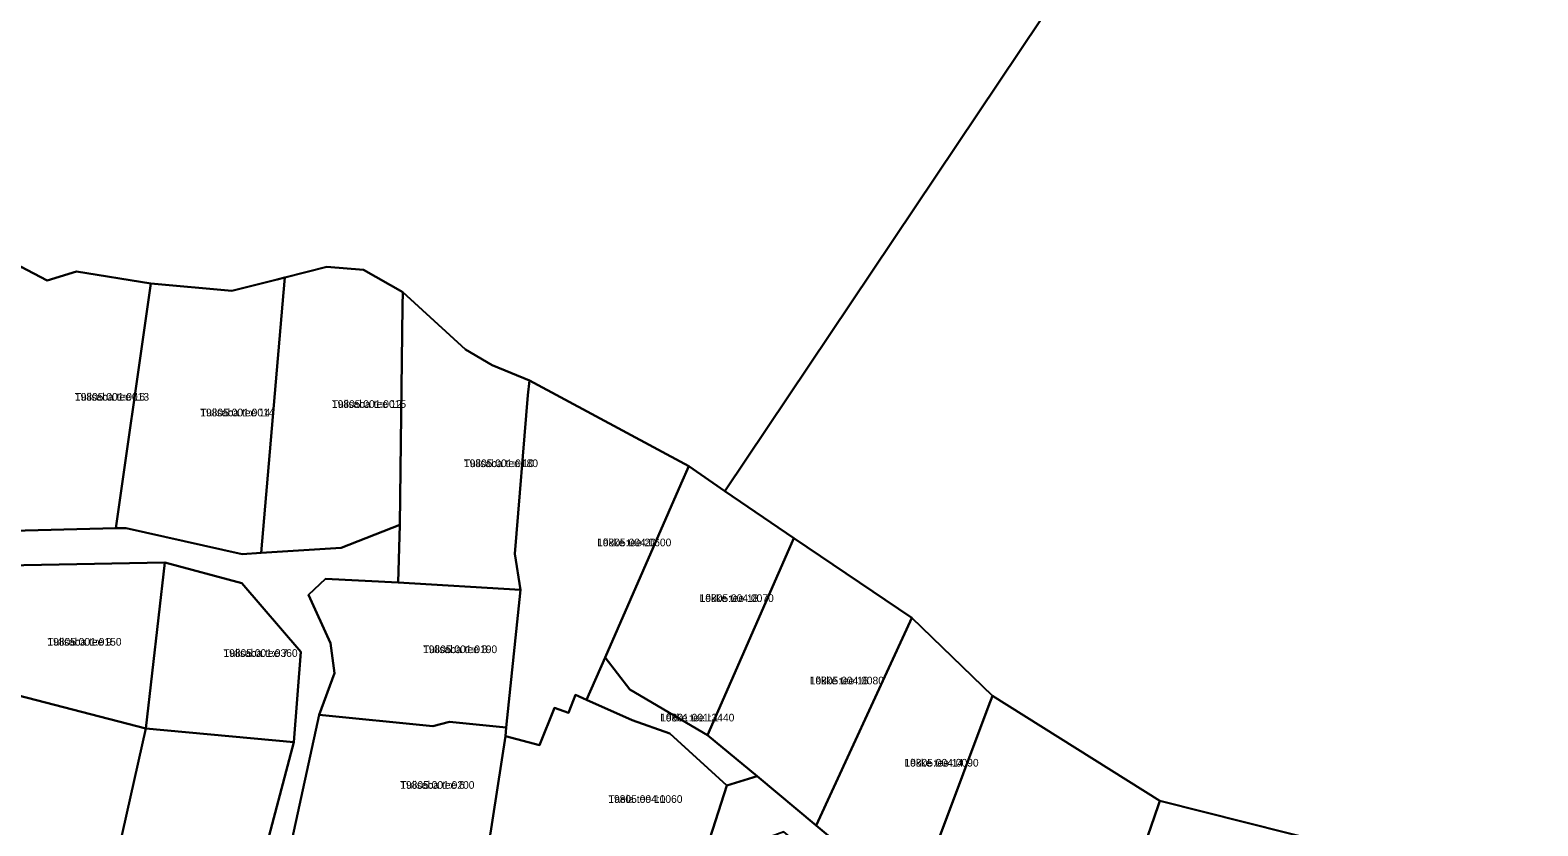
# Model space of a CAD drawing. Extents: x 516875 to 535633, y 6574491 to 6593094.
# Drawn here: x 524787.6 to 525082.3, y 6592063 to 6592218.4 of the extents above; entities that cross this region are included whole.
import ezdxf

# ---------------------------------------------------------------- set-up
doc = ezdxf.new("R2010")
doc.units = 0
for name, color, linetype in [('L_AADRESS', 7, 'Continuous'), ('PIIR', 7, 'Continuous'), ('TUNNUS', 7, 'Continuous')]:
    doc.layers.add(name, color=color, linetype=linetype)

msp = doc.modelspace()

# ---------------------------------------------------------------- linework, layer by layer
at = {"layer": 'PIIR'}
for points in [[(525121.17, 6592423.46), (524923.41, 6592128.36), (524916.36, 6592133.23), (524885.22, 6592149.96), (524877.89, 6592153.01), (524872.71, 6592156.06), (524860.43, 6592167.23), (524852.74, 6592171.64), (524845.6, 6592172.18), (524837.37, 6592170.1), (524835.9, 6592169.73), (524827.01, 6592167.52), (524811.18, 6592168.92), (524796.69, 6592171.29), (524790.97, 6592169.5), (524785.73, 6592172.26)], [(525427.22, 6592078.3), (525296.25, 6592046.77), (525252.28, 6592036.18), (525223.95, 6592036.49), (525209.4, 6592032.85), (525196.36, 6592036.35), (525177.86, 6592035.37), (525160.5, 6592038.94), (525160.03, 6592028.98), (525158.51, 6592029.3), (525144.2, 6592032.29), (525144.29, 6592033.98), (525118.45, 6592040.68), (525094.39, 6592047.56), (525068.14, 6592055.85), (525041.74, 6592059.45), (525008.39, 6592067.85), (524975.7, 6592088.4), (524959.96, 6592103.64), (524936.9, 6592119.18), (524923.41, 6592128.36), (525121.17, 6592423.46)], [(524781.53, 6592120.54), (524804.34, 6592121.11), (524806.38, 6592121.17), (524829.06, 6592116.04), (524832.75, 6592116.3), (524848.43, 6592117.28), (524859.85, 6592121.77), (524859.53, 6592110.55), (524845.31, 6592111.26), (524842.04, 6592108.1), (524846.32, 6592098.64), (524847.12, 6592092.78), (524844.11, 6592084.65), (524838.51, 6592058.96), (524839.07, 6592057.29), (524838.15, 6592054.14), (524826.81, 6592038.56), (524816.11, 6592032.73), (524795.29, 6592026.57), (524768.45, 6592019.21)], [(525106.74, 6591995.93), (525082.19, 6592001.2), (525059.96, 6592005.68), (525045.36, 6592008.44), (525030.28, 6592013.06), (524998.29, 6592022.68), (524995.22, 6592021.36), (524987.07, 6592018.56), (524958.77, 6592041.87), (524934.94, 6592061.83), (524926.27, 6592058.63), (524920.48, 6592060.54), (524923.8, 6592070.85), (524929.7, 6592072.7), (524941.27, 6592063.06), (524960.27, 6592047.21), (524978.6, 6592032.24), (524994.97, 6592028.87), (525030.35, 6592017.59), (525056.52, 6592011.87), (525083.25, 6592008.26)]]:
    msp.add_lwpolyline(points, dxfattribs=at)
for points in [[(524804.34, 6592121.11), (524781.53, 6592120.54), (524785.29, 6592166.71), (524785.73, 6592172.26), (524790.97, 6592169.5), (524796.69, 6592171.29), (524811.18, 6592168.92), (524810.53, 6592164.41)], [(524859.85, 6592121.77), (524848.43, 6592117.28), (524832.75, 6592116.3), (524837.12, 6592167.17), (524837.37, 6592170.1), (524845.6, 6592172.18), (524852.74, 6592171.64), (524860.43, 6592167.23), (524860.39, 6592164.59)], [(524832.75, 6592116.3), (524829.06, 6592116.04), (524806.38, 6592121.17), (524804.34, 6592121.11), (524810.53, 6592164.41), (524811.18, 6592168.92), (524827.01, 6592167.52), (524835.9, 6592169.73), (524837.37, 6592170.1), (524837.12, 6592167.17)], [(524872.71, 6592156.06), (524877.89, 6592153.01), (524885.22, 6592149.96), (524884.86, 6592147.15), (524882.36, 6592116.14), (524883.48, 6592109.09), (524859.53, 6592110.55), (524859.85, 6592121.77), (524860.39, 6592164.59), (524860.43, 6592167.23)], [(524885.22, 6592149.96), (524916.36, 6592133.23), (524914.88, 6592129.84), (524899.99, 6592095.9), (524896.36, 6592087.61), (524894.21, 6592088.56), (524892.83, 6592085.04), (524890.08, 6592086.02), (524887.15, 6592078.72), (524880.5, 6592080.52), (524880.68, 6592082.19), (524883.48, 6592109.09), (524882.36, 6592116.14), (524884.86, 6592147.15)], [(524916.36, 6592133.23), (524923.41, 6592128.36), (524936.9, 6592119.18), (524935.99, 6592117.07), (524920, 6592080.73), (524904.85, 6592089.61), (524899.99, 6592095.9), (524914.88, 6592129.84)], [(524634, 6592048.76), (524636.07, 6592042.45), (524652.2, 6592028.74), (524670.05, 6592018.06), (524690.9, 6592014.27), (524717.55, 6592014.01), (524736.64, 6592017.65), (524769.53, 6592026.25), (524798.49, 6592033.6), (524813.61, 6592038.24), (524823.98, 6592044.64), (524833.1, 6592056.38), (524839.14, 6592079.35), (524840.52, 6592097.01), (524829, 6592110.41), (524813.95, 6592114.4), (524769.12, 6592113.56), (524734.12, 6592119.04), (524712.42, 6592115.88), (524706.02, 6592112.59), (524682.42, 6592096.68), (524647.91, 6592071.9)], [(524936.9, 6592119.18), (524959.96, 6592103.64), (524958.92, 6592101.36), (524941.27, 6592063.06), (524929.7, 6592072.7), (524920, 6592080.73), (524935.99, 6592117.07)], [(524813.95, 6592114.4), (524810.25, 6592081.99), (524779.71, 6592089.85), (524768.9, 6592099), (524769.12, 6592113.56)], [(524829, 6592110.41), (524840.52, 6592097.01), (524839.14, 6592079.35), (524810.25, 6592081.99), (524813.95, 6592114.4)], [(524859.53, 6592110.55), (524883.48, 6592109.09), (524880.68, 6592082.19), (524869.59, 6592083.33), (524866.32, 6592082.47), (524844.11, 6592084.65), (524847.12, 6592092.78), (524846.32, 6592098.64), (524842.04, 6592108.1), (524845.31, 6592111.26)], [(524959.96, 6592103.64), (524975.7, 6592088.4), (524974.93, 6592086.34), (524960.27, 6592047.21), (524941.27, 6592063.06), (524958.92, 6592101.36)], [(524896.36, 6592087.61), (524899.99, 6592095.9), (524904.85, 6592089.61), (524920, 6592080.73), (524929.7, 6592072.7), (524923.8, 6592070.85), (524912.65, 6592081.05), (524905.29, 6592083.63)], [(524810.25, 6592081.99), (524804.93, 6592058.49), (524798.49, 6592033.6), (524769.53, 6592026.25), (524773.17, 6592046.1), (524768.27, 6592049.57), (524779.71, 6592089.85)], [(524887.15, 6592078.72), (524890.08, 6592086.02), (524892.83, 6592085.04), (524894.21, 6592088.56), (524896.36, 6592087.61), (524905.29, 6592083.63), (524912.65, 6592081.05), (524923.8, 6592070.85), (524920.48, 6592060.54), (524915.81, 6592046.38), (524877.29, 6592059.47), (524880.5, 6592080.52)], [(524975.7, 6592088.4), (525008.39, 6592067.85), (525008.06, 6592066.91), (524994.97, 6592028.87), (524978.6, 6592032.24), (524960.27, 6592047.21), (524974.93, 6592086.34)], [(524839.14, 6592079.35), (524833.1, 6592056.38), (524823.98, 6592044.64), (524813.61, 6592038.24), (524798.49, 6592033.6), (524804.93, 6592058.49), (524810.25, 6592081.99)], [(524866.32, 6592082.47), (524869.59, 6592083.33), (524880.68, 6592082.19), (524880.5, 6592080.52), (524877.29, 6592059.47), (524876.51, 6592055.79), (524838.51, 6592058.96), (524844.11, 6592084.65)], [(525008.39, 6592067.85), (525041.74, 6592059.45), (525041.35, 6592058), (525030.35, 6592017.59), (524994.97, 6592028.87), (525008.06, 6592066.91)]]:
    msp.add_lwpolyline(points, close=True, dxfattribs=at)

# ---------------------------------------------------------------- texts
at = {"layer": 'L_AADRESS'}
for s, p in [('Tulisaba tee 16', (524796.36, 6592146.05)), ('Tulisaba tee 14', (524820.86, 6592142.98)), ('Tulisaba tee 12', (524846.59, 6592144.64)), ('Tulisaba tee 10', (524872.38, 6592133.07)), ('Lõkke tee 20', (524898.43, 6592117.6)), ('Lõkke tee 18', (524918.45, 6592106.72)), ('Tulisaba tee 9', (524790.98, 6592098.19)), ('Tulisaba tee 7', (524825.39, 6592095.99)), ('Tulisaba tee 8', (524864.39, 6592096.73)), ('Lõkke tee 16', (524939.98, 6592090.62)), ('Lõkke tee L1', (524910.75, 6592083.38)), ('Lõkke tee 14', (524958.49, 6592074.56)), ('Tulisaba tee 6', (524859.95, 6592070.22)), ('Taela tee 11', (524900.61, 6592067.47))]:
    msp.add_text(s, height=1.5, dxfattribs=at).set_placement(p)
at = {"layer": 'TUNNUS'}
for s, p in [('19805:001:0013', (524796.36, 6592146.05)), ('19805:001:0014', (524820.86, 6592142.98)), ('19805:001:0015', (524846.59, 6592144.64)), ('19805:001:0180', (524872.38, 6592133.07)), ('19805:004:0600', (524898.43, 6592117.6)), ('19805:004:0070', (524918.45, 6592106.72)), ('19805:001:0150', (524790.98, 6592098.19)), ('19805:001:0360', (524825.39, 6592095.99)), ('19805:001:0190', (524864.39, 6592096.73)), ('19805:004:0080', (524939.98, 6592090.62)), ('19801:001:3440', (524910.75, 6592083.38)), ('19805:004:0090', (524958.49, 6592074.56)), ('19805:001:0200', (524859.95, 6592070.22)), ('19805:004:0060', (524900.61, 6592067.47))]:
    msp.add_text(s, height=1.5, dxfattribs=at).set_placement(p)

doc.saveas('drawing.dxf')
